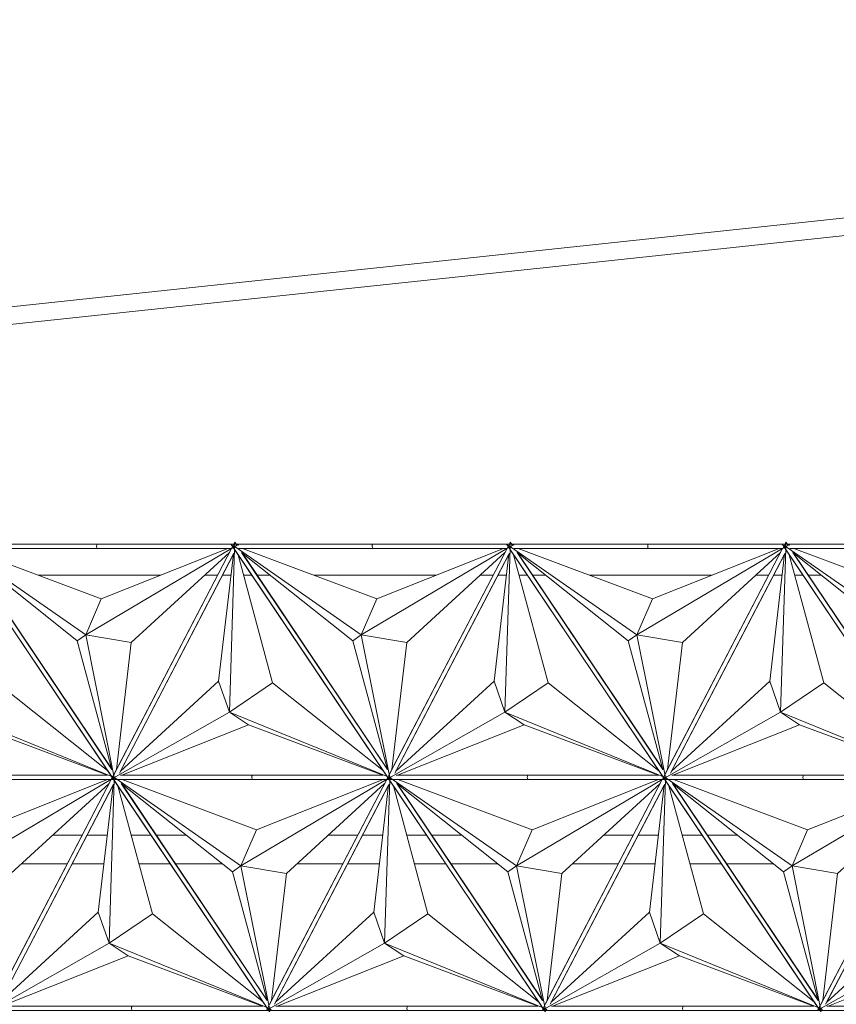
# Model space of a CAD drawing. Header units: inches. Extents: x 424 to 2043, y -237 to 445.
# Tile 306 of 656: x 717 to 729, y 163 to 176. Entities that reach past the tile are written whole.
import ezdxf

# ---------------------------------------------------------------- set-up
doc = ezdxf.new("R2010")
doc.units = ezdxf.units.IN
doc.header["$MEASUREMENT"] = 0
for name, color, linetype, lineweight in [('A-FLOR', 192, 'Continuous', 9), ('A-GENM', 13, 'Continuous', 9), ('A-GLAZ-CURT', 52, 'Continuous', 9), ('A-ROOF', 132, 'Continuous', 9)]:
    doc.layers.add(name, color=color, linetype=linetype, lineweight=lineweight)

# ---------------------------------------------------------------- blocks, each defined once
blk = doc.blocks.new('Generic Models 2 - Generic Models 2-140614-West')
at = {"layer": 'A-GENM'}
blk.add_line((25.983, 24.896), (-27.325, 19.21), dxfattribs=at)
blk = doc.blocks.new('Family2 - Family2-V140-West')
at = {"layer": 'A-GLAZ-CURT'}
for p, q in [((-62.873, 8.024), (-60.672, 4.746)), ((-62.807, 7.983), (-61.074, 6.773)), ((-62.807, 7.983), (-61.074, 6.773)), ((-62.771, 7.97), (-60.913, 7.97)), ((-60.913, 8.03), (-62.739, 8.03)), ((-61.192, 6.691), (-62.73, 7.916)), ((-60.712, 4.91), (-62.73, 7.916)), ((-60.71, 4.91), (-62.729, 7.918)), ((-60.915, 8.029), (-62.722, 8.029)), ((-60.858, 7.272), (-62.716, 7.97)), ((-59.034, 7.983), (-61.074, 6.773)), ((-59.034, 7.983), (-61.074, 6.773)), ((-59.108, 8.029), (-60.915, 8.029)), ((-59.104, 8.03), (-60.913, 8.03)), ((-60.913, 7.97), (-59.057, 7.97)), ((-60.858, 7.272), (-59.105, 7.97)), ((-59.054, 7.97), (-60.677, 4.854)), ((-60.443, 6.668), (-59.084, 7.912)), ((-60.608, 4.857), (-59.021, 7.904)), ((-60.593, 4.887), (-59.028, 7.891)), ((-61.074, 6.773), (-60.858, 7.272)), ((-61.074, 6.773), (-60.858, 7.272)), ((-61.192, 6.691), (-61.074, 6.773)), ((-61.074, 6.773), (-61.192, 6.691)), ((-60.712, 4.91), (-61.192, 6.691)), ((-61.074, 6.773), (-60.682, 4.819)), ((-60.443, 6.668), (-61.074, 6.773)), ((-61.074, 6.773), (-60.682, 4.819)), ((-61.074, 6.773), (-60.443, 6.668)), ((-60.648, 4.91), (-60.443, 6.668))]:
    blk.add_line(p, q, dxfattribs=at)
for start_param, end_param in [(0.222018, 3.141593), (6.243403, 6.505203)]:
    blk.add_ellipse((-60.913, 8), major_axis=(0, 0.03), ratio=0.333723, start_param=start_param, end_param=end_param, dxfattribs=at)
for points, knots in [([(-62.854, 8.008), (-62.853, 8.007), (-62.849, 8.005), (-62.844, 8.001), (-62.837, 7.997), (-62.83, 7.993), (-62.823, 7.99), (-62.816, 7.986), (-62.81, 7.983), (-62.806, 7.981), (-62.804, 7.98)], [0.3428238, 0.3428238, 0.3428238, 0.3428238, 0.375, 0.4166667, 0.4583333, 0.5, 0.5416667, 0.5833333, 0.625, 0.6571762, 0.6571762, 0.6571762, 0.6571762]), ([(-58.991, 8.008), (-58.992, 8.007), (-58.996, 8.005), (-59.002, 8.001), (-59.008, 7.997), (-59.015, 7.993), (-59.021, 7.99), (-59.027, 7.986), (-59.032, 7.983), (-59.035, 7.981), (-59.036, 7.98)], [0.3430836, 0.3430836, 0.3430836, 0.3430836, 0.375, 0.4166667, 0.4583333, 0.5, 0.5416667, 0.5833333, 0.625, 0.6569164, 0.6569164, 0.6569164, 0.6569164]), ([(-60.682, 4.818), (-60.682, 4.817), (-60.682, 4.815), (-60.682, 4.812), (-60.682, 4.807), (-60.682, 4.801), (-60.681, 4.793), (-60.681, 4.786), (-60.68, 4.78), (-60.679, 4.776), (-60.679, 4.773), (-60.679, 4.771), (-60.679, 4.77)], [-0.6422027, -0.6422027, -0.6422027, -0.6422027, -0.625, -0.6041667, -0.5833333, -0.5416667, -0.5, -0.4583333, -0.4166667, -0.3958333, -0.375, -0.3584838, -0.3584838, -0.3584838, -0.3584838])]:
    blk.add_open_spline(points, degree=3, knots=knots, dxfattribs=at)
blk = doc.blocks.new('Family2 - Family2-V178-West')
at = {"layer": 'A-GLAZ-CURT'}
for p, q in [((-9.939, 14.424), (-7.738, 11.146)), ((-9.873, 14.383), (-8.14, 13.173)), ((-9.873, 14.383), (-8.14, 13.173)), ((-9.837, 14.37), (-7.979, 14.37)), ((-7.979, 14.43), (-9.805, 14.43)), ((-7.981, 14.429), (-9.787, 14.429)), ((-7.924, 13.672), (-9.782, 14.37)), ((-6.101, 14.383), (-8.14, 13.173)), ((-6.101, 14.383), (-8.14, 13.173)), ((-6.174, 14.429), (-7.981, 14.429)), ((-6.171, 14.43), (-7.979, 14.43)), ((-7.979, 14.37), (-6.124, 14.37)), ((-7.924, 13.672), (-6.171, 14.37)), ((-6.121, 14.37), (-7.744, 11.254)), ((-8.258, 13.091), (-9.797, 14.316)), ((-7.778, 11.31), (-9.797, 14.316)), ((-7.776, 11.31), (-9.795, 14.318)), ((-7.674, 11.257), (-6.087, 14.304)), ((-7.659, 11.287), (-6.095, 14.291)), ((-7.509, 13.068), (-6.151, 14.312)), ((-8.14, 13.173), (-7.924, 13.672)), ((-8.14, 13.173), (-7.924, 13.672)), ((-8.258, 13.091), (-8.14, 13.173)), ((-8.14, 13.173), (-8.258, 13.091)), ((-8.14, 13.173), (-7.749, 11.219)), ((-7.509, 13.068), (-8.14, 13.173)), ((-8.14, 13.173), (-7.749, 11.219)), ((-8.14, 13.173), (-7.509, 13.068)), ((-7.778, 11.31), (-8.258, 13.091)), ((-7.714, 11.31), (-7.509, 13.068))]:
    blk.add_line(p, q, dxfattribs=at)
for start_param, end_param in [(0.222018, 3.141593), (6.243403, 6.505203)]:
    blk.add_ellipse((-7.979, 14.4), major_axis=(0, 0.03), ratio=0.333723, start_param=start_param, end_param=end_param, dxfattribs=at)
for points, knots in [([(-9.92, 14.408), (-9.919, 14.407), (-9.915, 14.405), (-9.91, 14.401), (-9.903, 14.397), (-9.896, 14.393), (-9.889, 14.39), (-9.882, 14.386), (-9.876, 14.383), (-9.872, 14.381), (-9.87, 14.38)], [0.3428238, 0.3428238, 0.3428238, 0.3428238, 0.375, 0.4166667, 0.4583333, 0.5, 0.5416667, 0.5833333, 0.625, 0.6571762, 0.6571762, 0.6571762, 0.6571762]), ([(-6.057, 14.408), (-6.058, 14.407), (-6.062, 14.405), (-6.068, 14.401), (-6.074, 14.397), (-6.081, 14.393), (-6.087, 14.39), (-6.093, 14.386), (-6.098, 14.383), (-6.101, 14.381), (-6.103, 14.38)], [0.3430836, 0.3430836, 0.3430836, 0.3430836, 0.375, 0.4166667, 0.4583333, 0.5, 0.5416667, 0.5833333, 0.625, 0.6569164, 0.6569164, 0.6569164, 0.6569164]), ([(-7.748, 11.218), (-7.748, 11.217), (-7.748, 11.215), (-7.748, 11.212), (-7.748, 11.207), (-7.748, 11.201), (-7.748, 11.193), (-7.747, 11.186), (-7.746, 11.18), (-7.746, 11.176), (-7.745, 11.173), (-7.745, 11.171), (-7.745, 11.17)], [-0.6422027, -0.6422027, -0.6422027, -0.6422027, -0.625, -0.6041667, -0.5833333, -0.5416667, -0.5, -0.4583333, -0.4166667, -0.3958333, -0.375, -0.3584838, -0.3584838, -0.3584838, -0.3584838])]:
    blk.add_open_spline(points, degree=3, knots=knots, dxfattribs=at)
blk = doc.blocks.new('Family2 - Family2-V173-West')
at = {"layer": 'A-GLAZ-CURT'}
for p, q in [((-65.47, 17.629), (-65.504, 17.629)), ((-65.504, 17.624), (-63.302, 14.346)), ((-65.464, 17.63), (-65.501, 17.63)), ((-63.544, 17.63), (-65.457, 17.63)), ((-63.546, 17.629), (-65.438, 17.629)), ((-61.654, 17.629), (-63.546, 17.629)), ((-61.649, 17.63), (-63.544, 17.63)), ((-61.586, 17.63), (-61.641, 17.63)), ((-61.587, 17.629), (-61.622, 17.629)), ((-61.594, 17.616), (-61.586, 17.63)), ((-65.438, 17.583), (-63.705, 16.373)), ((-65.438, 17.583), (-63.705, 16.373)), ((-65.402, 17.57), (-63.544, 17.57)), ((-63.823, 16.291), (-65.361, 17.516)), ((-63.343, 14.51), (-65.361, 17.516)), ((-63.34, 14.51), (-65.36, 17.518)), ((-63.489, 16.872), (-65.347, 17.57)), ((-61.665, 17.583), (-63.705, 16.373)), ((-61.665, 17.583), (-63.705, 16.373)), ((-63.544, 17.57), (-61.688, 17.57)), ((-63.489, 16.872), (-61.736, 17.57)), ((-61.685, 17.57), (-63.308, 14.454)), ((-63.239, 14.457), (-61.652, 17.504)), ((-63.224, 14.487), (-61.659, 17.491)), ((-63.074, 16.268), (-61.715, 17.512)), ((-63.705, 16.373), (-63.489, 16.872)), ((-63.705, 16.373), (-63.489, 16.872)), ((-63.823, 16.291), (-63.705, 16.373)), ((-63.705, 16.373), (-63.823, 16.291)), ((-63.705, 16.373), (-63.313, 14.419)), ((-63.074, 16.268), (-63.705, 16.373)), ((-63.705, 16.373), (-63.313, 14.419)), ((-63.705, 16.373), (-63.074, 16.268)), ((-63.343, 14.51), (-63.823, 16.291)), ((-63.279, 14.51), (-63.074, 16.268))]:
    blk.add_line(p, q, dxfattribs=at)
for start_param, end_param in [(0.222018, 3.141593), (6.243403, 6.505203)]:
    blk.add_ellipse((-63.544, 17.6), major_axis=(0, 0.03), ratio=0.333723, start_param=start_param, end_param=end_param, dxfattribs=at)
for points, knots in [([(-65.504, 17.629), (-65.505, 17.629), (-65.505, 17.627), (-65.504, 17.625), (-65.503, 17.623), (-65.502, 17.622), (-65.5, 17.62), (-65.497, 17.618), (-65.495, 17.615), (-65.492, 17.613), (-65.489, 17.611), (-65.485, 17.608), (-65.481, 17.605), (-65.474, 17.601), (-65.468, 17.597), (-65.461, 17.593), (-65.454, 17.59), (-65.447, 17.586), (-65.441, 17.583), (-65.436, 17.581), (-65.435, 17.58)], [0, 0, 0, 0, 0.0833333, 0.125, 0.1458333, 0.1666667, 0.2083333, 0.2291667, 0.25, 0.2916667, 0.3125, 0.3333333, 0.375, 0.4166667, 0.4583333, 0.5, 0.5416667, 0.5833333, 0.625, 0.6571762, 0.6571762, 0.6571762, 0.6571762]), ([(-61.587, 17.629), (-61.588, 17.629), (-61.59, 17.627), (-61.594, 17.625), (-61.597, 17.623), (-61.599, 17.622), (-61.602, 17.62), (-61.606, 17.618), (-61.609, 17.615), (-61.613, 17.613), (-61.617, 17.611), (-61.621, 17.608), (-61.626, 17.605), (-61.633, 17.601), (-61.639, 17.597), (-61.646, 17.593), (-61.652, 17.59), (-61.658, 17.586), (-61.663, 17.583), (-61.666, 17.581), (-61.667, 17.58)], [0, 0, 0, 0, 0.0833333, 0.125, 0.1458333, 0.1666667, 0.2083333, 0.2291667, 0.25, 0.2916667, 0.3125, 0.3333333, 0.375, 0.4166667, 0.4583333, 0.5, 0.5416667, 0.5833333, 0.625, 0.6569164, 0.6569164, 0.6569164, 0.6569164]), ([(-63.313, 14.418), (-63.313, 14.417), (-63.313, 14.415), (-63.313, 14.412), (-63.313, 14.407), (-63.313, 14.401), (-63.312, 14.393), (-63.312, 14.386), (-63.311, 14.38), (-63.31, 14.376), (-63.31, 14.373), (-63.31, 14.371), (-63.309, 14.37)], [-0.6422027, -0.6422027, -0.6422027, -0.6422027, -0.625, -0.6041667, -0.5833333, -0.5416667, -0.5, -0.4583333, -0.4166667, -0.3958333, -0.375, -0.3584838, -0.3584838, -0.3584838, -0.3584838])]:
    blk.add_open_spline(points, degree=3, knots=knots, dxfattribs=at)
for points in [[(-65.5, 17.63), (-65.502, 17.63), (-65.503, 17.63), (-65.504, 17.629)], [(-61.586, 17.63), (-61.586, 17.63), (-61.587, 17.63), (-61.587, 17.629)]]:
    blk.add_open_spline(points, degree=3, dxfattribs=at)
blk = doc.blocks.new('Family2 - Family2-V180-West')
at = {"layer": 'A-GLAZ-CURT'}
for p, q in [((-4.423, 17.629), (-4.457, 17.629)), ((-4.457, 17.624), (-2.256, 14.346)), ((-4.417, 17.63), (-4.454, 17.63)), ((-2.497, 17.63), (-4.41, 17.63)), ((-2.499, 17.629), (-4.391, 17.629)), ((-0.608, 17.629), (-2.499, 17.629)), ((-0.602, 17.63), (-2.497, 17.63)), ((-0.54, 17.63), (-0.595, 17.63)), ((-0.541, 17.629), (-0.575, 17.629)), ((-0.547, 17.616), (-0.54, 17.63)), ((-4.391, 17.583), (-2.658, 16.373)), ((-4.391, 17.583), (-2.658, 16.373)), ((-4.355, 17.57), (-2.497, 17.57)), ((-2.776, 16.291), (-4.315, 17.516)), ((-2.296, 14.51), (-4.315, 17.516)), ((-2.294, 14.51), (-4.313, 17.518)), ((-2.442, 16.872), (-4.3, 17.57)), ((-0.618, 17.583), (-2.658, 16.373)), ((-0.618, 17.583), (-2.658, 16.373)), ((-2.497, 17.57), (-0.641, 17.57)), ((-2.442, 16.872), (-0.689, 17.57)), ((-0.639, 17.57), (-2.262, 14.454)), ((-2.192, 14.457), (-0.605, 17.504)), ((-2.177, 14.487), (-0.612, 17.491)), ((-2.027, 16.268), (-0.669, 17.512)), ((-2.658, 16.373), (-2.442, 16.872)), ((-2.658, 16.373), (-2.442, 16.872)), ((-2.776, 16.291), (-2.658, 16.373)), ((-2.658, 16.373), (-2.776, 16.291)), ((-2.658, 16.373), (-2.266, 14.419)), ((-2.027, 16.268), (-2.658, 16.373)), ((-2.658, 16.373), (-2.266, 14.419)), ((-2.658, 16.373), (-2.027, 16.268)), ((-2.296, 14.51), (-2.776, 16.291)), ((-2.232, 14.51), (-2.027, 16.268))]:
    blk.add_line(p, q, dxfattribs=at)
for start_param, end_param in [(0.222018, 3.141593), (6.243403, 6.505203)]:
    blk.add_ellipse((-2.497, 17.6), major_axis=(0, 0.03), ratio=0.333723, start_param=start_param, end_param=end_param, dxfattribs=at)
for points, knots in [([(-4.457, 17.629), (-4.458, 17.629), (-4.459, 17.627), (-4.457, 17.625), (-4.456, 17.623), (-4.455, 17.622), (-4.453, 17.62), (-4.451, 17.618), (-4.448, 17.615), (-4.445, 17.613), (-4.442, 17.611), (-4.439, 17.608), (-4.434, 17.605), (-4.428, 17.601), (-4.421, 17.597), (-4.414, 17.593), (-4.407, 17.59), (-4.4, 17.586), (-4.394, 17.583), (-4.39, 17.581), (-4.388, 17.58)], [0, 0, 0, 0, 0.0833333, 0.125, 0.1458333, 0.1666667, 0.2083333, 0.2291667, 0.25, 0.2916667, 0.3125, 0.3333333, 0.375, 0.4166667, 0.4583333, 0.5, 0.5416667, 0.5833333, 0.625, 0.6580807, 0.6580807, 0.6580807, 0.6580807]), ([(-0.541, 17.629), (-0.541, 17.629), (-0.544, 17.627), (-0.547, 17.625), (-0.55, 17.623), (-0.553, 17.622), (-0.556, 17.62), (-0.559, 17.618), (-0.563, 17.615), (-0.566, 17.613), (-0.57, 17.611), (-0.574, 17.608), (-0.58, 17.605), (-0.586, 17.601), (-0.592, 17.597), (-0.599, 17.593), (-0.605, 17.59), (-0.611, 17.586), (-0.616, 17.583), (-0.619, 17.581), (-0.621, 17.58)], [0, 0, 0, 0, 0.0833333, 0.125, 0.1458333, 0.1666667, 0.2083333, 0.2291667, 0.25, 0.2916667, 0.3125, 0.3333333, 0.375, 0.4166667, 0.4583333, 0.5, 0.5416667, 0.5833333, 0.625, 0.6569164, 0.6569164, 0.6569164, 0.6569164]), ([(-2.266, 14.418), (-2.266, 14.417), (-2.266, 14.415), (-2.266, 14.412), (-2.266, 14.407), (-2.266, 14.401), (-2.266, 14.393), (-2.265, 14.386), (-2.264, 14.38), (-2.264, 14.376), (-2.263, 14.373), (-2.263, 14.371), (-2.263, 14.37)], [-0.6422027, -0.6422027, -0.6422027, -0.6422027, -0.625, -0.6041667, -0.5833333, -0.5416667, -0.5, -0.4583333, -0.4166667, -0.3958333, -0.375, -0.3584838, -0.3584838, -0.3584838, -0.3584838])]:
    blk.add_open_spline(points, degree=3, knots=knots, dxfattribs=at)
for points in [[(-4.453, 17.63), (-4.455, 17.63), (-4.456, 17.63), (-4.457, 17.629)], [(-0.54, 17.63), (-0.539, 17.63), (-0.54, 17.63), (-0.541, 17.629)]]:
    blk.add_open_spline(points, degree=3, dxfattribs=at)
blk = doc.blocks.new('Family2 - Family2-V167-West')
at = {"layer": 'A-GLAZ-CURT'}
for p, q in [((-23.014, 11.237), (-23.048, 11.172)), ((-23.005, 11.254), (-23.013, 11.239)), ((-23.049, 11.17), (-24.679, 8.039)), ((-24.603, 8.057), (-23.016, 11.104)), ((-24.588, 8.087), (-23.023, 11.091)), ((-23.023, 11.091), (-23.228, 9.332)), ((-23.079, 8.901), (-23.006, 11.169)), ((-23.079, 8.901), (-23.006, 11.169)), ((-22.999, 11.146), (-20.903, 8.024)), ((-22.957, 11.084), (-22.479, 9.309)), ((-20.891, 8.11), (-22.91, 11.116)), ((-20.889, 8.11), (-22.908, 11.118)), ((-23.228, 9.332), (-24.588, 8.087)), ((-23.228, 9.332), (-23.079, 8.901)), ((-23.079, 8.901), (-23.228, 9.332)), ((-22.479, 9.309), (-23.079, 8.901)), ((-23.079, 8.901), (-22.479, 9.309)), ((-22.479, 9.309), (-20.946, 8.089)), ((-24.654, 8.005), (-23.079, 8.901)), ((-24.654, 8.005), (-23.079, 8.901)), ((-20.882, 8.005), (-23.079, 8.901)), ((-23.079, 8.901), (-22.813, 8.728)), ((-20.882, 8.005), (-23.079, 8.901)), ((-23.079, 8.901), (-22.813, 8.728)), ((-22.813, 8.728), (-24.568, 8.029)), ((-22.813, 8.728), (-20.953, 8.029)), ((-24.716, 7.97), (-24.634, 7.97)), ((-24.681, 8.037), (-24.715, 7.972)), ((-24.631, 7.97), (-22.758, 7.97)), ((-22.758, 8.03), (-24.585, 8.03)), ((-22.761, 8.029), (-24.568, 8.029)), ((-20.953, 8.029), (-22.761, 8.029)), ((-20.95, 8.03), (-22.758, 8.03)), ((-22.758, 7.97), (-20.904, 7.97)), ((-20.901, 7.97), (-20.819, 7.97)), ((-20.816, 7.97), (-20.801, 7.97))]:
    blk.add_line(p, q, dxfattribs=at)
for start_param, end_param in [(0.222018, 3.141593), (6.243403, 6.505203)]:
    blk.add_ellipse((-22.758, 8), major_axis=(0, 0.03), ratio=0.333723, start_param=start_param, end_param=end_param, dxfattribs=at)
for points, knots in [([(-23.006, 11.17), (-23.007, 11.171), (-23.007, 11.173), (-23.007, 11.176), (-23.008, 11.18), (-23.009, 11.186), (-23.009, 11.193), (-23.01, 11.201), (-23.01, 11.207), (-23.01, 11.212), (-23.01, 11.215), (-23.01, 11.217), (-23.01, 11.218)], [-0.6415162, -0.6415162, -0.6415162, -0.6415162, -0.625, -0.6041667, -0.5833333, -0.5416667, -0.5, -0.4583333, -0.4166667, -0.3958333, -0.375, -0.3577973, -0.3577973, -0.3577973, -0.3577973]), ([(-24.698, 7.98), (-24.696, 7.981), (-24.693, 7.983), (-24.688, 7.986), (-24.682, 7.99), (-24.676, 7.993), (-24.669, 7.997), (-24.663, 8.001), (-24.657, 8.005), (-24.653, 8.007), (-24.652, 8.008)], [0.3430836, 0.3430836, 0.3430836, 0.3430836, 0.375, 0.4166667, 0.4583333, 0.5, 0.5416667, 0.5833333, 0.625, 0.6569164, 0.6569164, 0.6569164, 0.6569164]), ([(-20.834, 7.98), (-20.836, 7.981), (-20.84, 7.983), (-20.846, 7.986), (-20.853, 7.99), (-20.86, 7.993), (-20.867, 7.997), (-20.874, 8.001), (-20.88, 8.005), (-20.883, 8.007), (-20.884, 8.008)], [0.3428238, 0.3428238, 0.3428238, 0.3428238, 0.375, 0.4166667, 0.4583333, 0.5, 0.5416667, 0.5833333, 0.625, 0.6571762, 0.6571762, 0.6571762, 0.6571762])]:
    blk.add_open_spline(points, degree=3, knots=knots, dxfattribs=at)
blk = doc.blocks.new('Family2 - Family2-V159-West')
at = {"layer": 'A-GLAZ-CURT'}
for p, q in [((-32.303, 8.054), (-32.31, 8.04)), ((-32.347, 7.97), (-33.977, 4.839)), ((-32.376, 5.701), (-32.304, 7.969)), ((-32.376, 5.701), (-32.304, 7.969)), ((-32.311, 8.037), (-32.346, 7.972)), ((-32.297, 7.946), (-30.201, 4.824)), ((-30.189, 4.91), (-32.207, 7.916)), ((-30.186, 4.91), (-32.205, 7.918)), ((-33.9, 4.857), (-32.313, 7.904)), ((-33.885, 4.887), (-32.32, 7.891)), ((-32.32, 7.891), (-32.525, 6.132)), ((-32.255, 7.884), (-31.777, 6.109)), ((-32.525, 6.132), (-33.885, 4.887)), ((-32.525, 6.132), (-32.376, 5.701)), ((-32.376, 5.701), (-32.525, 6.132)), ((-31.777, 6.109), (-32.376, 5.701)), ((-32.376, 5.701), (-31.777, 6.109)), ((-31.777, 6.109), (-30.244, 4.889)), ((-33.951, 4.805), (-32.376, 5.701)), ((-33.951, 4.805), (-32.376, 5.701)), ((-30.179, 4.805), (-32.376, 5.701)), ((-32.376, 5.701), (-32.111, 5.528)), ((-30.179, 4.805), (-32.376, 5.701)), ((-32.376, 5.701), (-32.111, 5.528)), ((-32.111, 5.528), (-33.865, 4.829)), ((-32.111, 5.528), (-30.251, 4.829)), ((-33.978, 4.837), (-34.012, 4.772)), ((-32.056, 4.83), (-33.883, 4.83)), ((-32.058, 4.829), (-33.865, 4.829)), ((-30.251, 4.829), (-32.058, 4.829)), ((-30.248, 4.83), (-32.056, 4.83)), ((-34.013, 4.77), (-33.932, 4.77)), ((-33.929, 4.77), (-32.056, 4.77)), ((-32.056, 4.77), (-30.201, 4.77)), ((-30.198, 4.77), (-30.116, 4.77)), ((-30.113, 4.77), (-30.099, 4.77))]:
    blk.add_line(p, q, dxfattribs=at)
for start_param, end_param in [(0.222018, 3.141593), (6.243403, 6.505203)]:
    blk.add_ellipse((-32.056, 4.8), major_axis=(0, 0.03), ratio=0.333723, start_param=start_param, end_param=end_param, dxfattribs=at)
for points, knots in [([(-32.304, 7.97), (-32.304, 7.971), (-32.304, 7.973), (-32.305, 7.976), (-32.305, 7.98), (-32.306, 7.986), (-32.307, 7.993), (-32.307, 8.001), (-32.307, 8.007), (-32.308, 8.012), (-32.308, 8.015), (-32.308, 8.017), (-32.308, 8.018)], [-0.6415162, -0.6415162, -0.6415162, -0.6415162, -0.625, -0.6041667, -0.5833333, -0.5416667, -0.5, -0.4583333, -0.4166667, -0.3958333, -0.375, -0.3577973, -0.3577973, -0.3577973, -0.3577973]), ([(-33.995, 4.78), (-33.994, 4.781), (-33.991, 4.783), (-33.986, 4.786), (-33.98, 4.79), (-33.973, 4.793), (-33.967, 4.797), (-33.96, 4.801), (-33.955, 4.805), (-33.951, 4.807), (-33.949, 4.808)], [0.3430836, 0.3430836, 0.3430836, 0.3430836, 0.375, 0.4166667, 0.4583333, 0.5, 0.5416667, 0.5833333, 0.625, 0.6569164, 0.6569164, 0.6569164, 0.6569164]), ([(-30.132, 4.78), (-30.133, 4.781), (-30.137, 4.783), (-30.144, 4.786), (-30.151, 4.79), (-30.158, 4.793), (-30.165, 4.797), (-30.171, 4.801), (-30.177, 4.805), (-30.18, 4.807), (-30.182, 4.808)], [0.3428238, 0.3428238, 0.3428238, 0.3428238, 0.375, 0.4166667, 0.4583333, 0.5, 0.5416667, 0.5833333, 0.625, 0.6571762, 0.6571762, 0.6571762, 0.6571762])]:
    blk.add_open_spline(points, degree=3, knots=knots, dxfattribs=at)
blk = doc.blocks.new('Family2 - Family2-V165-West')
at = {"layer": 'A-GLAZ-CURT'}
for p, q in [((2.036, 8.054), (2.028, 8.039)), ((1.992, 7.97), (0.362, 4.839)), ((1.962, 5.701), (2.035, 7.969)), ((1.962, 5.701), (2.035, 7.969)), ((2.027, 8.037), (1.993, 7.972)), ((2.042, 7.946), (4.138, 4.824)), ((4.15, 4.91), (2.132, 7.916)), ((4.153, 4.91), (2.134, 7.917)), ((0.439, 4.857), (2.026, 7.904)), ((0.454, 4.887), (2.018, 7.891)), ((2.018, 7.891), (1.813, 6.132)), ((2.084, 7.884), (2.562, 6.109)), ((1.813, 6.132), (0.454, 4.887)), ((1.813, 6.132), (1.962, 5.701)), ((1.962, 5.701), (1.813, 6.132)), ((2.562, 6.109), (1.962, 5.701)), ((1.962, 5.701), (2.562, 6.109)), ((2.562, 6.109), (4.095, 4.889)), ((0.388, 4.805), (1.962, 5.701)), ((0.388, 4.805), (1.962, 5.701)), ((4.16, 4.805), (1.962, 5.701)), ((1.962, 5.701), (2.228, 5.528)), ((4.16, 4.805), (1.962, 5.701)), ((1.962, 5.701), (2.228, 5.528)), ((2.228, 5.528), (0.474, 4.829)), ((2.228, 5.528), (4.088, 4.829)), ((0.361, 4.837), (0.327, 4.772)), ((2.283, 4.83), (0.456, 4.83)), ((2.281, 4.829), (0.474, 4.829)), ((4.088, 4.829), (2.281, 4.829)), ((4.091, 4.83), (2.283, 4.83)), ((0.326, 4.77), (0.407, 4.77)), ((0.41, 4.77), (2.283, 4.77)), ((2.283, 4.77), (4.138, 4.77)), ((4.141, 4.77), (4.223, 4.77)), ((4.226, 4.77), (4.24, 4.77))]:
    blk.add_line(p, q, dxfattribs=at)
for start_param, end_param in [(0.222018, 3.141593), (6.243403, 6.505203)]:
    blk.add_ellipse((2.283, 4.8), major_axis=(0, 0.03), ratio=0.333723, start_param=start_param, end_param=end_param, dxfattribs=at)
for points, knots in [([(2.035, 7.97), (2.035, 7.971), (2.034, 7.973), (2.034, 7.976), (2.033, 7.98), (2.033, 7.986), (2.032, 7.993), (2.032, 8.001), (2.031, 8.007), (2.031, 8.012), (2.031, 8.015), (2.031, 8.017), (2.031, 8.018)], [-0.6415162, -0.6415162, -0.6415162, -0.6415162, -0.625, -0.6041667, -0.5833333, -0.5416667, -0.5, -0.4583333, -0.4166667, -0.3958333, -0.375, -0.3577973, -0.3577973, -0.3577973, -0.3577973]), ([(0.344, 4.78), (0.345, 4.781), (0.348, 4.783), (0.353, 4.786), (0.359, 4.79), (0.365, 4.793), (0.372, 4.797), (0.378, 4.801), (0.384, 4.805), (0.388, 4.807), (0.39, 4.808)], [0.3430836, 0.3430836, 0.3430836, 0.3430836, 0.375, 0.4166667, 0.4583333, 0.5, 0.5416667, 0.5833333, 0.625, 0.6569164, 0.6569164, 0.6569164, 0.6569164]), ([(4.207, 4.78), (4.205, 4.781), (4.201, 4.783), (4.195, 4.786), (4.188, 4.79), (4.181, 4.793), (4.174, 4.797), (4.167, 4.801), (4.162, 4.805), (4.158, 4.807), (4.157, 4.808)], [0.3428238, 0.3428238, 0.3428238, 0.3428238, 0.375, 0.4166667, 0.4583333, 0.5, 0.5416667, 0.5833333, 0.625, 0.6571762, 0.6571762, 0.6571762, 0.6571762])]:
    blk.add_open_spline(points, degree=3, knots=knots, dxfattribs=at)
blk = doc.blocks.new('Family2 - Family2-V163-West')
at = {"layer": 'A-GLAZ-CURT'}
for p, q in [((-17.041, 8.054), (-17.049, 8.039)), ((-17.085, 7.97), (-18.715, 4.839)), ((-17.115, 5.701), (-17.042, 7.969)), ((-17.115, 5.701), (-17.042, 7.969)), ((-17.05, 8.037), (-17.084, 7.972)), ((-17.035, 7.946), (-14.939, 4.824)), ((-14.927, 4.91), (-16.945, 7.916)), ((-14.924, 4.91), (-16.944, 7.918)), ((-18.639, 4.857), (-17.051, 7.904)), ((-18.623, 4.887), (-17.059, 7.891)), ((-17.059, 7.891), (-17.264, 6.132)), ((-16.993, 7.884), (-16.515, 6.109)), ((-17.264, 6.132), (-18.623, 4.887)), ((-17.264, 6.132), (-17.115, 5.701)), ((-17.115, 5.701), (-17.264, 6.132)), ((-16.515, 6.109), (-17.115, 5.701)), ((-17.115, 5.701), (-16.515, 6.109)), ((-16.515, 6.109), (-14.982, 4.889)), ((-18.689, 4.805), (-17.115, 5.701)), ((-18.689, 4.805), (-17.115, 5.701)), ((-14.918, 4.805), (-17.115, 5.701)), ((-17.115, 5.701), (-16.849, 5.528)), ((-14.918, 4.805), (-17.115, 5.701)), ((-17.115, 5.701), (-16.849, 5.528)), ((-16.849, 5.528), (-18.603, 4.829)), ((-16.849, 5.528), (-14.989, 4.829)), ((-18.716, 4.837), (-18.75, 4.772)), ((-16.794, 4.83), (-18.621, 4.83)), ((-16.796, 4.829), (-18.603, 4.829)), ((-14.989, 4.829), (-16.796, 4.829)), ((-14.986, 4.83), (-16.794, 4.83)), ((-18.751, 4.77), (-18.67, 4.77)), ((-18.667, 4.77), (-16.794, 4.77)), ((-16.794, 4.77), (-14.939, 4.77)), ((-14.937, 4.77), (-14.854, 4.77)), ((-14.852, 4.77), (-14.837, 4.77))]:
    blk.add_line(p, q, dxfattribs=at)
for start_param, end_param in [(0.222018, 3.141593), (6.243403, 6.505203)]:
    blk.add_ellipse((-16.794, 4.8), major_axis=(0, 0.03), ratio=0.333723, start_param=start_param, end_param=end_param, dxfattribs=at)
for points, knots in [([(-17.042, 7.97), (-17.042, 7.971), (-17.043, 7.973), (-17.043, 7.976), (-17.044, 7.98), (-17.044, 7.986), (-17.045, 7.993), (-17.046, 8.001), (-17.046, 8.007), (-17.046, 8.012), (-17.046, 8.015), (-17.046, 8.017), (-17.046, 8.018)], [-0.6415162, -0.6415162, -0.6415162, -0.6415162, -0.625, -0.6041667, -0.5833333, -0.5416667, -0.5, -0.4583333, -0.4166667, -0.3958333, -0.375, -0.3577973, -0.3577973, -0.3577973, -0.3577973]), ([(-18.733, 4.78), (-18.732, 4.781), (-18.729, 4.783), (-18.724, 4.786), (-18.718, 4.79), (-18.712, 4.793), (-18.705, 4.797), (-18.699, 4.801), (-18.693, 4.805), (-18.689, 4.807), (-18.688, 4.808)], [0.3430836, 0.3430836, 0.3430836, 0.3430836, 0.375, 0.4166667, 0.4583333, 0.5, 0.5416667, 0.5833333, 0.625, 0.6569164, 0.6569164, 0.6569164, 0.6569164]), ([(-14.87, 4.78), (-14.872, 4.781), (-14.876, 4.783), (-14.882, 4.786), (-14.889, 4.79), (-14.896, 4.793), (-14.903, 4.797), (-14.91, 4.801), (-14.915, 4.805), (-14.919, 4.807), (-14.92, 4.808)], [0.3428238, 0.3428238, 0.3428238, 0.3428238, 0.375, 0.4166667, 0.4583333, 0.5, 0.5416667, 0.5833333, 0.625, 0.6571762, 0.6571762, 0.6571762, 0.6571762])]:
    blk.add_open_spline(points, degree=3, knots=knots, dxfattribs=at)
blk = doc.blocks.new('Family2 - Family2-V190-West')
at = {"layer": 'A-GLAZ-CURT'}
for p, q in [((-27.303, 17.654), (-27.346, 17.572)), ((-27.283, 17.629), (-27.301, 17.656)), ((-27.276, 17.622), (-27.297, 17.654)), ((-27.347, 17.57), (-28.977, 14.439)), ((-28.9, 14.457), (-27.313, 17.504)), ((-28.885, 14.487), (-27.32, 17.491)), ((-27.32, 17.491), (-27.526, 15.732)), ((-27.376, 15.301), (-27.304, 17.569)), ((-27.376, 15.301), (-27.304, 17.569)), ((-27.297, 17.546), (-25.201, 14.424)), ((-27.255, 17.484), (-26.777, 15.709)), ((-25.189, 14.51), (-27.207, 17.516)), ((-25.186, 14.51), (-27.206, 17.518)), ((-27.526, 15.732), (-28.885, 14.487)), ((-27.526, 15.732), (-27.376, 15.301)), ((-27.376, 15.301), (-27.526, 15.732)), ((-26.777, 15.709), (-27.376, 15.301)), ((-27.376, 15.301), (-26.777, 15.709)), ((-26.777, 15.709), (-25.244, 14.489)), ((-28.951, 14.405), (-27.376, 15.301)), ((-28.951, 14.405), (-27.376, 15.301)), ((-25.179, 14.405), (-27.376, 15.301)), ((-27.376, 15.301), (-27.111, 15.128)), ((-25.179, 14.405), (-27.376, 15.301)), ((-27.376, 15.301), (-27.111, 15.128)), ((-27.111, 15.128), (-28.865, 14.429)), ((-27.111, 15.128), (-25.251, 14.429)), ((-29.013, 14.37), (-28.932, 14.37)), ((-28.978, 14.437), (-29.012, 14.372)), ((-28.929, 14.37), (-27.056, 14.37)), ((-27.056, 14.43), (-28.883, 14.43)), ((-27.058, 14.429), (-28.865, 14.429)), ((-25.251, 14.429), (-27.058, 14.429)), ((-25.248, 14.43), (-27.056, 14.43)), ((-27.056, 14.37), (-25.201, 14.37)), ((-25.198, 14.37), (-25.116, 14.37)), ((-25.113, 14.37), (-25.099, 14.37))]:
    blk.add_line(p, q, dxfattribs=at)
for start_param, end_param in [(0.222018, 3.141593), (6.243403, 6.505203)]:
    blk.add_ellipse((-27.056, 14.4), major_axis=(0, 0.03), ratio=0.333723, start_param=start_param, end_param=end_param, dxfattribs=at)
for points, knots in [([(-27.304, 17.57), (-27.304, 17.571), (-27.304, 17.573), (-27.305, 17.576), (-27.306, 17.58), (-27.306, 17.586), (-27.307, 17.593), (-27.307, 17.601), (-27.308, 17.607), (-27.308, 17.612), (-27.308, 17.616), (-27.308, 17.621), (-27.307, 17.625), (-27.307, 17.63), (-27.307, 17.634), (-27.307, 17.638), (-27.306, 17.641), (-27.306, 17.644), (-27.305, 17.647), (-27.304, 17.65), (-27.303, 17.653), (-27.302, 17.655), (-27.301, 17.656)], [-0.6415162, -0.6415162, -0.6415162, -0.6415162, -0.625, -0.6041667, -0.5833333, -0.5416667, -0.5, -0.4583333, -0.4166667, -0.3958333, -0.375, -0.3333333, -0.3125, -0.2916667, -0.25, -0.2291667, -0.2083333, -0.1666667, -0.1458333, -0.125, -0.0833333, 0, 0, 0, 0]), ([(-27.301, 17.656), (-27.3, 17.656), (-27.299, 17.656), (-27.297, 17.654), (-27.296, 17.653), (-27.296, 17.652), (-27.296, 17.652)], [-1, -1, -1, -1, -0.9166667, -0.875, -0.8541667, -0.8333333, -0.8333333, -0.8333333, -0.8333333]), ([(-28.995, 14.38), (-28.994, 14.381), (-28.991, 14.383), (-28.986, 14.386), (-28.98, 14.39), (-28.973, 14.393), (-28.967, 14.397), (-28.961, 14.401), (-28.955, 14.405), (-28.951, 14.407), (-28.949, 14.408)], [0.3430836, 0.3430836, 0.3430836, 0.3430836, 0.375, 0.4166667, 0.4583333, 0.5, 0.5416667, 0.5833333, 0.625, 0.6569164, 0.6569164, 0.6569164, 0.6569164]), ([(-25.132, 14.38), (-25.133, 14.381), (-25.138, 14.383), (-25.144, 14.386), (-25.151, 14.39), (-25.158, 14.393), (-25.165, 14.397), (-25.171, 14.401), (-25.177, 14.405), (-25.18, 14.407), (-25.182, 14.408)], [0.3428238, 0.3428238, 0.3428238, 0.3428238, 0.375, 0.4166667, 0.4583333, 0.5, 0.5416667, 0.5833333, 0.625, 0.6571762, 0.6571762, 0.6571762, 0.6571762])]:
    blk.add_open_spline(points, degree=3, knots=knots, dxfattribs=at)
blk = doc.blocks.new('Family2 - Family2-V193-West')
at = {"layer": 'A-GLAZ-CURT'}
for p, q in [((-8.226, 17.654), (-8.268, 17.572)), ((-8.206, 17.629), (-8.224, 17.656)), ((-8.199, 17.622), (-8.22, 17.654)), ((-8.27, 17.57), (-9.9, 14.439)), ((-9.823, 14.457), (-8.236, 17.504)), ((-9.808, 14.487), (-8.243, 17.491)), ((-8.243, 17.491), (-8.448, 15.732)), ((-8.299, 15.301), (-8.227, 17.569)), ((-8.299, 15.301), (-8.227, 17.569)), ((-8.22, 17.546), (-6.124, 14.424)), ((-8.178, 17.484), (-7.7, 15.709)), ((-6.111, 14.51), (-8.13, 17.516)), ((-6.109, 14.51), (-8.128, 17.518)), ((-8.448, 15.732), (-9.808, 14.487)), ((-8.448, 15.732), (-8.299, 15.301)), ((-8.299, 15.301), (-8.448, 15.732)), ((-7.7, 15.709), (-8.299, 15.301)), ((-8.299, 15.301), (-7.7, 15.709)), ((-7.7, 15.709), (-6.167, 14.489)), ((-9.874, 14.405), (-8.299, 15.301)), ((-9.874, 14.405), (-8.299, 15.301)), ((-6.102, 14.405), (-8.299, 15.301)), ((-8.299, 15.301), (-8.034, 15.128)), ((-6.102, 14.405), (-8.299, 15.301)), ((-8.299, 15.301), (-8.034, 15.128)), ((-8.034, 15.128), (-9.787, 14.43)), ((-8.034, 15.128), (-6.174, 14.429)), ((-9.936, 14.37), (-9.855, 14.37)), ((-9.901, 14.437), (-9.935, 14.372)), ((-9.852, 14.37), (-7.979, 14.37)), ((-7.979, 14.43), (-9.805, 14.43)), ((-7.981, 14.429), (-9.787, 14.429)), ((-6.174, 14.429), (-7.981, 14.429)), ((-6.171, 14.43), (-7.979, 14.43)), ((-7.979, 14.37), (-6.124, 14.37)), ((-6.121, 14.37), (-6.039, 14.37)), ((-6.036, 14.37), (-6.022, 14.37))]:
    blk.add_line(p, q, dxfattribs=at)
for start_param, end_param in [(0.222018, 3.141593), (6.243403, 6.505203)]:
    blk.add_ellipse((-7.979, 14.4), major_axis=(0, 0.03), ratio=0.333723, start_param=start_param, end_param=end_param, dxfattribs=at)
for points, knots in [([(-8.227, 17.57), (-8.227, 17.571), (-8.227, 17.573), (-8.228, 17.576), (-8.228, 17.58), (-8.229, 17.586), (-8.23, 17.593), (-8.23, 17.601), (-8.23, 17.607), (-8.231, 17.612), (-8.231, 17.616), (-8.231, 17.621), (-8.23, 17.625), (-8.23, 17.63), (-8.23, 17.634), (-8.23, 17.638), (-8.229, 17.641), (-8.229, 17.644), (-8.228, 17.647), (-8.227, 17.65), (-8.226, 17.653), (-8.225, 17.655), (-8.224, 17.656)], [-0.6415162, -0.6415162, -0.6415162, -0.6415162, -0.625, -0.6041667, -0.5833333, -0.5416667, -0.5, -0.4583333, -0.4166667, -0.3958333, -0.375, -0.3333333, -0.3125, -0.2916667, -0.25, -0.2291667, -0.2083333, -0.1666667, -0.1458333, -0.125, -0.0833333, 0, 0, 0, 0]), ([(-8.224, 17.656), (-8.223, 17.656), (-8.222, 17.656), (-8.22, 17.654), (-8.219, 17.653), (-8.219, 17.652), (-8.219, 17.652)], [-1, -1, -1, -1, -0.9166667, -0.875, -0.8541667, -0.8333333, -0.8333333, -0.8333333, -0.8333333]), ([(-9.918, 14.38), (-9.917, 14.381), (-9.914, 14.383), (-9.909, 14.386), (-9.903, 14.39), (-9.896, 14.393), (-9.89, 14.397), (-9.883, 14.401), (-9.878, 14.405), (-9.874, 14.407), (-9.872, 14.408)], [0.3430836, 0.3430836, 0.3430836, 0.3430836, 0.375, 0.4166667, 0.4583333, 0.5, 0.5416667, 0.5833333, 0.625, 0.6569164, 0.6569164, 0.6569164, 0.6569164]), ([(-6.055, 14.38), (-6.056, 14.381), (-6.06, 14.383), (-6.067, 14.386), (-6.074, 14.39), (-6.081, 14.393), (-6.088, 14.397), (-6.094, 14.401), (-6.1, 14.405), (-6.103, 14.407), (-6.105, 14.408)], [0.3428238, 0.3428238, 0.3428238, 0.3428238, 0.375, 0.4166667, 0.4583333, 0.5, 0.5416667, 0.5833333, 0.625, 0.6571762, 0.6571762, 0.6571762, 0.6571762])]:
    blk.add_open_spline(points, degree=3, knots=knots, dxfattribs=at)
blk = doc.blocks.new('Family2 - Family2-V188-West')
at = {"layer": 'A-GLAZ-CURT'}
for p, q in [((-61.642, 17.654), (-61.684, 17.572)), ((-61.622, 17.629), (-61.64, 17.656)), ((-61.614, 17.622), (-61.636, 17.654)), ((-61.685, 17.57), (-63.316, 14.44)), ((-63.239, 14.457), (-61.652, 17.504)), ((-63.224, 14.487), (-61.659, 17.491)), ((-61.659, 17.491), (-61.864, 15.732)), ((-61.715, 15.301), (-61.643, 17.569)), ((-61.715, 15.301), (-61.643, 17.569)), ((-61.636, 17.546), (-59.539, 14.424)), ((-61.594, 17.484), (-61.115, 15.709)), ((-59.527, 14.51), (-61.546, 17.516)), ((-59.525, 14.51), (-61.544, 17.518)), ((-61.864, 15.732), (-63.224, 14.487)), ((-61.864, 15.732), (-61.715, 15.301)), ((-61.715, 15.301), (-61.864, 15.732)), ((-61.115, 15.709), (-61.715, 15.301)), ((-61.715, 15.301), (-61.115, 15.709)), ((-61.115, 15.709), (-59.583, 14.489)), ((-63.29, 14.405), (-61.715, 15.301)), ((-63.29, 14.405), (-61.715, 15.301)), ((-59.518, 14.405), (-61.715, 15.301)), ((-61.715, 15.301), (-61.45, 15.128)), ((-59.518, 14.405), (-61.715, 15.301)), ((-61.715, 15.301), (-61.45, 15.128)), ((-61.45, 15.128), (-63.204, 14.429)), ((-61.45, 15.128), (-59.59, 14.429)), ((-63.352, 14.37), (-63.27, 14.37)), ((-63.317, 14.437), (-63.351, 14.372)), ((-63.268, 14.37), (-61.395, 14.37)), ((-61.395, 14.43), (-63.221, 14.43)), ((-61.397, 14.429), (-63.204, 14.429)), ((-59.59, 14.429), (-61.397, 14.429)), ((-59.587, 14.43), (-61.395, 14.43)), ((-61.395, 14.37), (-59.539, 14.37)), ((-59.537, 14.37), (-59.455, 14.37)), ((-59.452, 14.37), (-59.438, 14.37))]:
    blk.add_line(p, q, dxfattribs=at)
for start_param, end_param in [(0.222018, 3.141593), (6.243403, 6.505203)]:
    blk.add_ellipse((-61.395, 14.4), major_axis=(0, 0.03), ratio=0.333723, start_param=start_param, end_param=end_param, dxfattribs=at)
for points, knots in [([(-61.643, 17.57), (-61.643, 17.571), (-61.643, 17.573), (-61.644, 17.576), (-61.644, 17.58), (-61.645, 17.586), (-61.646, 17.593), (-61.646, 17.601), (-61.646, 17.607), (-61.646, 17.612), (-61.646, 17.616), (-61.646, 17.621), (-61.646, 17.625), (-61.646, 17.63), (-61.646, 17.634), (-61.645, 17.638), (-61.645, 17.641), (-61.644, 17.644), (-61.644, 17.647), (-61.643, 17.65), (-61.642, 17.653), (-61.641, 17.655), (-61.64, 17.656)], [-0.6415162, -0.6415162, -0.6415162, -0.6415162, -0.625, -0.6041667, -0.5833333, -0.5416667, -0.5, -0.4583333, -0.4166667, -0.3958333, -0.375, -0.3333333, -0.3125, -0.2916667, -0.25, -0.2291667, -0.2083333, -0.1666667, -0.1458333, -0.125, -0.0833333, 0, 0, 0, 0]), ([(-61.64, 17.656), (-61.639, 17.656), (-61.638, 17.656), (-61.636, 17.654), (-61.635, 17.653), (-61.635, 17.652), (-61.635, 17.652)], [-1, -1, -1, -1, -0.9166667, -0.875, -0.8541667, -0.8333333, -0.8333333, -0.8333333, -0.8333333]), ([(-63.334, 14.38), (-63.333, 14.381), (-63.33, 14.383), (-63.325, 14.386), (-63.319, 14.39), (-63.312, 14.393), (-63.306, 14.397), (-63.299, 14.401), (-63.293, 14.405), (-63.29, 14.407), (-63.288, 14.408)], [0.3430836, 0.3430836, 0.3430836, 0.3430836, 0.375, 0.4166667, 0.4583333, 0.5, 0.5416667, 0.5833333, 0.625, 0.6569164, 0.6569164, 0.6569164, 0.6569164]), ([(-59.471, 14.38), (-59.472, 14.381), (-59.476, 14.383), (-59.483, 14.386), (-59.49, 14.39), (-59.497, 14.393), (-59.504, 14.397), (-59.51, 14.401), (-59.516, 14.405), (-59.519, 14.407), (-59.521, 14.408)], [0.3428238, 0.3428238, 0.3428238, 0.3428238, 0.375, 0.4166667, 0.4583333, 0.5, 0.5416667, 0.5833333, 0.625, 0.6571762, 0.6571762, 0.6571762, 0.6571762])]:
    blk.add_open_spline(points, degree=3, knots=knots, dxfattribs=at)

msp = doc.modelspace()

# ---------------------------------------------------------------- linework, layer by layer
at = {"layer": 'A-FLOR'}
for p, q in [((717.716, 165.177), (718.123, 165.177)), ((718.19, 165.177), (718.47, 165.177)), ((718.8, 165.177), (719.075, 165.177)), ((719.146, 165.177), (719.562, 165.177)), ((721.532, 165.177), (721.939, 165.177)), ((722.006, 165.177), (722.285, 165.177)), ((722.615, 165.177), (722.89, 165.177)), ((722.962, 165.177), (723.378, 165.177)), ((725.347, 165.177), (725.754, 165.177)), ((725.821, 165.177), (726.1, 165.177)), ((726.431, 165.177), (726.706, 165.177)), ((726.777, 165.177), (727.193, 165.177)), ((717.915, 164.777), (717.28, 164.777)), ((718.422, 164.777), (717.982, 164.777)), ((719.343, 164.777), (718.908, 164.777)), ((720.064, 164.777), (719.413, 164.777)), ((721.73, 164.777), (721.095, 164.777)), ((722.238, 164.777), (721.797, 164.777)), ((723.159, 164.777), (722.723, 164.777)), ((723.879, 164.777), (723.229, 164.777)), ((725.546, 164.777), (724.91, 164.777)), ((726.053, 164.777), (725.613, 164.777)), ((726.974, 164.777), (726.539, 164.777)), ((727.695, 164.777), (727.044, 164.777))]:
    msp.add_line(p, q, dxfattribs=at)
at = {"layer": 'A-ROOF', "flags": 128}
msp.add_lwpolyline([(753.404, 176.119), (746.975, 175.433), (739.643, 174.651), (732.311, 173.869), (724.979, 173.087), (717.648, 172.305), (715.815, 172.11)], dxfattribs=at)
at = {"layer": 'A-ROOF'}
for points in [[(719.207, 168.775), (718.644, 168.775), (718.081, 168.775), (717.518, 168.775)], [(719.997, 168.775), (719.937, 168.775), (719.878, 168.775), (719.818, 168.775)], [(720.182, 168.775), (720.143, 168.775), (720.104, 168.775), (720.064, 168.775)], [(720.474, 168.775), (720.436, 168.775), (720.398, 168.775), (720.359, 168.775)], [(720.728, 168.775), (720.667, 168.775), (720.605, 168.775), (720.544, 168.775)], [(723.022, 168.775), (722.459, 168.775), (721.897, 168.775), (721.334, 168.775)], [(723.812, 168.775), (723.753, 168.775), (723.693, 168.775), (723.633, 168.775)], [(723.997, 168.775), (723.958, 168.775), (723.919, 168.775), (723.88, 168.775)], [(724.29, 168.775), (724.251, 168.775), (724.213, 168.775), (724.175, 168.775)], [(724.544, 168.775), (724.482, 168.775), (724.421, 168.775), (724.359, 168.775)], [(726.837, 168.775), (726.275, 168.775), (725.712, 168.775), (725.15, 168.775)], [(727.628, 168.775), (727.568, 168.775), (727.508, 168.775), (727.448, 168.775)], [(727.813, 168.775), (727.774, 168.775), (727.734, 168.775), (727.695, 168.775)], [(728.105, 168.775), (728.067, 168.775), (728.029, 168.775), (727.99, 168.775)], [(728.359, 168.775), (728.298, 168.775), (728.236, 168.775), (728.175, 168.775)]]:
    msp.add_open_spline(points, degree=3, dxfattribs=at)

# ---------------------------------------------------------------- block references
at = {"layer": 'A-GENM'}
msp.add_blockref('Generic Models 2 - Generic Models 2-140614-West', (728.46, 151.577), dxfattribs=at)
at = {"layer": 'A-GLAZ-CURT'}
for name, p in [('Family2 - Family2-V190-West', (743.722, 151.577)), ('Family2 - Family2-V173-West', (781.876, 151.577)), ('Family2 - Family2-V193-West', (728.46, 151.577)), ('Family2 - Family2-V173-West', (785.691, 151.577)), ('Family2 - Family2-V188-West', (785.691, 151.577)), ('Family2 - Family2-V180-West', (728.46, 151.577)), ('Family2 - Family2-V190-West', (755.168, 151.577)), ('Family2 - Family2-V173-West', (793.322, 151.577)), ('Family2 - Family2-V140-West', (777.578, 157.977)), ('Family2 - Family2-V167-West', (741.573, 154.777)), ('Family2 - Family2-V178-West', (728.46, 151.577)), ('Family2 - Family2-V159-West', (754.686, 157.977)), ('Family2 - Family2-V140-West', (785.209, 157.977)), ('Family2 - Family2-V165-West', (724.163, 157.977)), ('Family2 - Family2-V140-West', (789.025, 157.977)), ('Family2 - Family2-V163-West', (747.055, 157.977))]:
    msp.add_blockref(name, p, dxfattribs=at)

doc.saveas('drawing.dxf')
